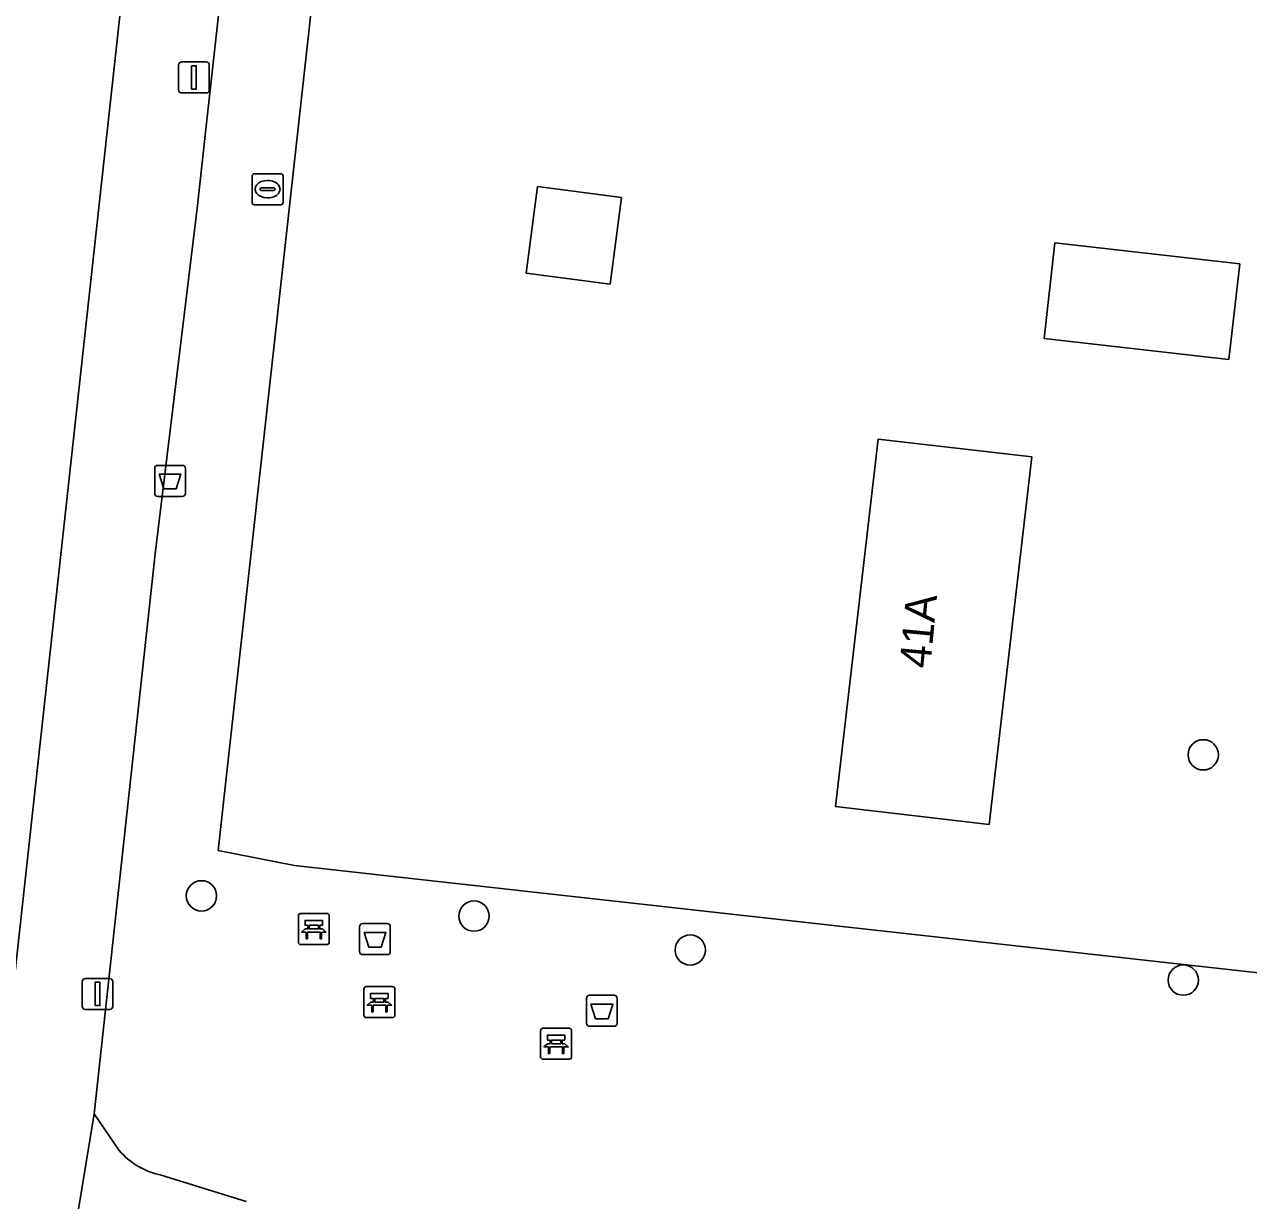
# Model space of a CAD drawing. Extents: x 162026 to 163502, y 387295 to 388169.
# Drawn here: x 162585.7 to 162625.19, y 388000.85 to 388038.77 of the extents above; entities that cross this region are included whole.
import ezdxf

# ---------------------------------------------------------------- set-up
doc = ezdxf.new("R2010")
doc.units = 0
for name, color, linetype in [('IMGEO_Afvalbak', 7, 'Continuous'), ('IMGEO_Bank', 7, 'Continuous'), ('IMGEO_Boom', 7, 'Continuous'), ('IMGEO_Erf', 7, 'Continuous'), ('IMGEO_Groenvoorziening', 7, 'Continuous'), ('IMGEO_Hek', 7, 'Continuous'), ('IMGEO_Kolk', 7, 'Continuous'), ('IMGEO_Lichtmast', 7, 'Continuous'), ('IMGEO_Pand', 7, 'Continuous'), ('IMGEO_Pand_nummerreeks', 7, 'Continuous'), ('IMGEO_Voetpad_halfverhard', 7, 'Continuous'), ('IMGEO_Voetpad_open', 7, 'Continuous')]:
    doc.layers.add(name, color=color, linetype=linetype)

msp = doc.modelspace()

# ---------------------------------------------------------------- linework, layer by layer
at = {"layer": 'IMGEO_Afvalbak'}
for p, q in [((162589.897, 388023.654), (162589.897, 388024.454)), ((162589.897, 388024.454), (162589.897, 388023.654)), ((162589.997, 388024.554), (162590.787, 388024.554)), ((162590.787, 388024.554), (162589.997, 388024.554)), ((162590.887, 388024.454), (162590.887, 388023.654)), ((162590.887, 388023.654), (162590.887, 388024.454)), ((162590.787, 388023.554), (162589.997, 388023.554)), ((162589.997, 388023.554), (162590.787, 388023.554)), ((162596.51, 388008.875), (162596.51, 388009.675)), ((162596.51, 388009.675), (162596.51, 388008.875)), ((162596.61, 388009.775), (162597.4, 388009.775)), ((162597.4, 388009.775), (162596.61, 388009.775)), ((162597.5, 388009.675), (162597.5, 388008.875)), ((162597.5, 388008.875), (162597.5, 388009.675)), ((162597.4, 388008.775), (162596.61, 388008.775)), ((162596.61, 388008.775), (162597.4, 388008.775)), ((162603.928, 388007.466), (162604.718, 388007.466)), ((162604.718, 388007.466), (162603.928, 388007.466)), ((162603.828, 388006.566), (162603.828, 388007.366)), ((162603.828, 388007.366), (162603.828, 388006.566)), ((162604.818, 388007.366), (162604.818, 388006.566)), ((162604.818, 388006.566), (162604.818, 388007.366)), ((162604.718, 388006.466), (162603.928, 388006.466)), ((162603.928, 388006.466), (162604.718, 388006.466))]:
    msp.add_line(p, q, dxfattribs=at)
for points in [[(162590.04, 388024.268), (162590.744, 388024.268), (162590.595, 388023.798), (162590.189, 388023.798), (162590.04, 388024.268)], [(162596.653, 388009.489), (162597.357, 388009.489), (162597.208, 388009.019), (162596.802, 388009.019), (162596.653, 388009.489)], [(162603.971, 388007.18), (162604.675, 388007.18), (162604.526, 388006.71), (162604.12, 388006.71), (162603.971, 388007.18)]]:
    msp.add_lwpolyline(points, dxfattribs=at)
for centre, start, end in [((162589.997, 388024.454), 90, 180), ((162589.997, 388024.454), 90, 180), ((162590.787, 388024.454), 0, 90), ((162590.787, 388024.454), 360, 90), ((162589.997, 388023.654), 180, 270), ((162589.997, 388023.654), 180, 270), ((162590.787, 388023.654), 270, 0), ((162590.787, 388023.654), 270, 0), ((162596.61, 388009.675), 90, 180), ((162596.61, 388009.675), 90, 180), ((162597.4, 388009.675), 0, 90), ((162597.4, 388009.675), 360, 90), ((162596.61, 388008.875), 180, 270), ((162596.61, 388008.875), 180, 270), ((162597.4, 388008.875), 270, 0), ((162597.4, 388008.875), 270, 0), ((162603.928, 388007.366), 90, 180), ((162603.928, 388007.366), 90, 180), ((162604.718, 388007.366), 0, 90), ((162604.718, 388007.366), 360, 90), ((162603.928, 388006.566), 180, 270), ((162603.928, 388006.566), 180, 270), ((162604.718, 388006.566), 270, 0), ((162604.718, 388006.566), 270, 0)]:
    msp.add_arc(centre, 0.1, start, end, dxfattribs=at)
at = {"layer": 'IMGEO_Bank'}
for p, q in [((162594.532, 388009.178), (162594.532, 388010.019)), ((162594.532, 388010.019), (162594.532, 388009.178)), ((162594.607, 388010.103), (162595.448, 388010.103)), ((162595.448, 388010.103), (162594.607, 388010.103)), ((162595.532, 388010.028), (162595.532, 388009.187)), ((162595.532, 388009.187), (162595.532, 388010.028)), ((162595.229, 388009.501), (162594.836, 388009.501)), ((162594.841, 388009.609), (162594.841, 388009.715)), ((162594.885, 388009.715), (162594.885, 388009.609)), ((162595.173, 388009.721), (162594.891, 388009.721)), ((162594.891, 388009.603), (162595.173, 388009.603)), ((162595.179, 388009.609), (162595.179, 388009.715)), ((162595.223, 388009.715), (162595.223, 388009.609)), ((162595.457, 388009.103), (162594.616, 388009.103)), ((162594.616, 388009.103), (162595.457, 388009.103)), ((162596.648, 388006.819), (162596.648, 388007.66)), ((162596.648, 388007.66), (162596.648, 388006.819)), ((162596.723, 388007.744), (162597.564, 388007.744)), ((162597.564, 388007.744), (162596.723, 388007.744)), ((162597.648, 388007.669), (162597.648, 388006.828)), ((162597.648, 388006.828), (162597.648, 388007.669)), ((162597.345, 388007.142), (162596.952, 388007.142)), ((162596.957, 388007.25), (162596.957, 388007.356)), ((162597.001, 388007.356), (162597.001, 388007.25)), ((162597.289, 388007.362), (162597.007, 388007.362)), ((162597.007, 388007.244), (162597.289, 388007.244)), ((162597.295, 388007.25), (162597.295, 388007.356)), ((162597.339, 388007.356), (162597.339, 388007.25)), ((162597.573, 388006.744), (162596.732, 388006.744)), ((162596.732, 388006.744), (162597.573, 388006.744)), ((162602.349, 388005.478), (162602.349, 388006.319)), ((162602.349, 388006.319), (162602.349, 388005.478)), ((162602.424, 388006.403), (162603.265, 388006.403)), ((162603.265, 388006.403), (162602.424, 388006.403)), ((162603.349, 388006.328), (162603.349, 388005.487)), ((162603.349, 388005.487), (162603.349, 388006.328)), ((162602.658, 388005.909), (162602.658, 388006.015)), ((162602.702, 388006.015), (162602.702, 388005.909)), ((162602.99, 388006.021), (162602.708, 388006.021)), ((162602.708, 388005.903), (162602.99, 388005.903)), ((162602.996, 388005.909), (162602.996, 388006.015)), ((162603.04, 388006.015), (162603.04, 388005.909)), ((162603.046, 388005.801), (162602.653, 388005.801)), ((162603.274, 388005.403), (162602.433, 388005.403)), ((162602.433, 388005.403), (162603.274, 388005.403))]:
    msp.add_line(p, q, dxfattribs=at)
for points in [[(162594.835, 388009.721), (162594.749, 388009.721), (162594.749, 388009.882), (162595.312, 388009.882), (162595.312, 388009.721), (162595.229, 388009.721)], [(162594.779, 388009.501), (162594.637, 388009.501), (162594.749, 388009.603), (162594.835, 388009.603)], [(162594.829, 388009.494), (162594.829, 388009.287), (162594.786, 388009.287), (162594.786, 388009.494)], [(162595.229, 388009.603), (162595.312, 388009.603), (162595.424, 388009.501), (162595.285, 388009.501)], [(162595.279, 388009.494), (162595.279, 388009.287), (162595.235, 388009.287), (162595.235, 388009.494)], [(162596.951, 388007.362), (162596.865, 388007.362), (162596.865, 388007.523), (162597.428, 388007.523), (162597.428, 388007.362), (162597.345, 388007.362)], [(162596.895, 388007.142), (162596.753, 388007.142), (162596.865, 388007.244), (162596.951, 388007.244)], [(162596.945, 388007.135), (162596.945, 388006.928), (162596.902, 388006.928), (162596.902, 388007.135)], [(162597.345, 388007.244), (162597.428, 388007.244), (162597.54, 388007.142), (162597.401, 388007.142)], [(162597.395, 388007.135), (162597.395, 388006.928), (162597.351, 388006.928), (162597.351, 388007.135)], [(162602.596, 388005.801), (162602.454, 388005.801), (162602.566, 388005.903), (162602.652, 388005.903)], [(162602.652, 388006.021), (162602.566, 388006.021), (162602.566, 388006.182), (162603.129, 388006.182), (162603.129, 388006.021), (162603.046, 388006.021)], [(162603.046, 388005.903), (162603.129, 388005.903), (162603.241, 388005.801), (162603.102, 388005.801)], [(162602.646, 388005.794), (162602.646, 388005.587), (162602.603, 388005.587), (162602.603, 388005.794)], [(162603.096, 388005.794), (162603.096, 388005.587), (162603.052, 388005.587), (162603.052, 388005.794)]]:
    msp.add_lwpolyline(points, dxfattribs=at)
for centre, radius, start, end in [((162594.61, 388010.025), 0.0779, 92.4484, 184.2845), ((162594.61, 388010.025), 0.0779, 92.4484, 184.2845), ((162595.454, 388010.025), 0.0779, 2.4484, 94.2845), ((162595.454, 388010.025), 0.0779, 2.4484, 94.2845), ((162594.779, 388009.494), 0.00671, 2.8957, 87.1043), ((162594.836, 388009.494), 0.00671, 92.8957, 177.1043), ((162594.834, 388009.714), 0.00671, 2.8957, 87.1043), ((162594.834, 388009.61), 0.00671, 272.8957, 357.1043), ((162594.891, 388009.714), 0.00671, 92.8957, 177.1043), ((162594.891, 388009.61), 0.00671, 182.8957, 267.1043), ((162595.173, 388009.714), 0.00671, 2.8957, 87.1043), ((162595.173, 388009.61), 0.00671, 272.8957, 357.1043), ((162595.23, 388009.714), 0.00671, 92.8957, 177.1043), ((162595.23, 388009.61), 0.00671, 182.8957, 267.1043), ((162595.228, 388009.494), 0.00671, 2.8957, 87.1043), ((162595.285, 388009.494), 0.00671, 92.8957, 177.1043), ((162594.61, 388009.181), 0.0779, 182.4484, 274.2845), ((162594.61, 388009.181), 0.0779, 182.4484, 274.2845), ((162595.454, 388009.181), 0.0779, 272.4484, 4.2845), ((162595.454, 388009.181), 0.0779, 272.4484, 4.2845), ((162596.726, 388007.666), 0.0779, 92.4484, 184.2845), ((162596.726, 388007.666), 0.0779, 92.4484, 184.2845), ((162597.57, 388007.666), 0.0779, 2.4484, 94.2845), ((162597.57, 388007.666), 0.0779, 2.4484, 94.2845), ((162596.895, 388007.135), 0.00671, 2.8957, 87.1043), ((162596.952, 388007.135), 0.00671, 92.8957, 177.1043), ((162596.95, 388007.355), 0.00671, 2.8957, 87.1043), ((162596.95, 388007.251), 0.00671, 272.8957, 357.1043), ((162597.007, 388007.355), 0.00671, 92.8957, 177.1043), ((162597.007, 388007.251), 0.00671, 182.8957, 267.1043), ((162597.289, 388007.355), 0.00671, 2.8957, 87.1043), ((162597.289, 388007.251), 0.00671, 272.8957, 357.1043), ((162597.346, 388007.355), 0.00671, 92.8957, 177.1043), ((162597.346, 388007.251), 0.00671, 182.8957, 267.1043), ((162597.344, 388007.135), 0.00671, 2.8957, 87.1043), ((162597.401, 388007.135), 0.00671, 92.8957, 177.1043), ((162596.726, 388006.822), 0.0779, 182.4484, 274.2845), ((162596.726, 388006.822), 0.0779, 182.4484, 274.2845), ((162597.57, 388006.822), 0.0779, 272.4484, 4.2845), ((162597.57, 388006.822), 0.0779, 272.4484, 4.2845), ((162602.427, 388006.325), 0.0779, 92.4484, 184.2845), ((162602.427, 388006.325), 0.0779, 92.4484, 184.2845), ((162603.271, 388006.325), 0.0779, 2.4484, 94.2845), ((162603.271, 388006.325), 0.0779, 2.4484, 94.2845), ((162602.651, 388006.014), 0.00671, 2.8957, 87.1043), ((162602.651, 388005.91), 0.00671, 272.8957, 357.1043), ((162602.708, 388006.014), 0.00671, 92.8957, 177.1043), ((162602.708, 388005.91), 0.00671, 182.8957, 267.1043), ((162602.99, 388006.014), 0.00671, 2.8957, 87.1043), ((162602.99, 388005.91), 0.00671, 272.8957, 357.1043), ((162603.047, 388006.014), 0.00671, 92.8957, 177.1043), ((162603.047, 388005.91), 0.00671, 182.8957, 267.1043), ((162602.427, 388005.481), 0.0779, 182.4484, 274.2845), ((162602.427, 388005.481), 0.0779, 182.4484, 274.2845), ((162602.596, 388005.794), 0.00671, 2.8957, 87.1043), ((162602.653, 388005.794), 0.00671, 92.8957, 177.1043), ((162603.045, 388005.794), 0.00671, 2.8957, 87.1043), ((162603.102, 388005.794), 0.00671, 92.8957, 177.1043), ((162603.271, 388005.481), 0.0779, 272.4484, 4.2845), ((162603.271, 388005.481), 0.0779, 272.4484, 4.2845)]:
    msp.add_arc(centre, radius, start, end, dxfattribs=at)
at = {"layer": 'IMGEO_Boom'}
for centre in [(162623.727, 388015.219), (162591.407, 388010.672), (162600.199, 388010.018), (162607.177, 388008.925), (162623.083, 388007.954)]:
    msp.add_circle(centre, 0.489, dxfattribs=at)
at = {"layer": 'IMGEO_Erf'}
for points in [[(162636.348, 388077.364), (162599.624, 388081.459), (162591.949, 388012.13), (162594.403, 388011.655), (162628.602, 388007.843)], [(162589.357, 388044.357), (162573.328, 388046.105), (162555.941, 388048), (162551.947, 388013.501), (162551.619, 388010.384), (162576.646, 388007.544), (162585.216, 388006.571)], [(162601.883, 388030.754), (162602.251, 388033.546), (162604.957, 388033.19), (162604.589, 388030.397)], [(162624.903, 388031.052), (162624.553, 388027.968), (162618.591, 388028.645), (162618.941, 388031.729)], [(162618.198, 388024.827), (162616.819, 388012.974), (162611.865, 388013.55), (162613.244, 388025.403)]]:
    msp.add_lwpolyline(points, close=True, dxfattribs=at)
at = {"layer": 'IMGEO_Groenvoorziening'}
for points in [[(162629.084, 388007.789), (162628.602, 388007.843), (162594.403, 388011.655), (162591.949, 388012.13), (162599.624, 388081.459), (162636.348, 388077.364), (162636.998, 388077.292), (162639.352, 388098.216), (162613.743, 388101.173), (162601.985, 388102.531)], [(162598.582, 388099.878), (162596.054, 388076.035), (162595.948, 388075.074), (162595.698, 388072.819), (162595.587, 388071.817), (162593.979, 388057.305), (162593.868, 388056.304), (162591.562, 388035.497), (162591.278, 388032.93), (162589.912, 388021.7), (162587.949, 388003.644), (162588.755, 388002.46)], [(162590.077, 388001.671), (162592.848, 388000.81)]]:
    msp.add_lwpolyline(points, dxfattribs=at)
msp.add_arc((162590.611, 388004.068), 2.456, 220.9064, 257.4341, dxfattribs=at)
at = {"layer": 'IMGEO_Hek'}
msp.add_lwpolyline([(162628.602, 388007.843), (162594.403, 388011.655), (162591.949, 388012.13), (162599.624, 388081.459), (162636.348, 388077.364), (162628.602, 388007.843)], dxfattribs=at)
at = {"layer": 'IMGEO_Kolk'}
for p, q in [((162593.039, 388033.034), (162593.039, 388033.886)), ((162593.114, 388033.96), (162593.966, 388033.96)), ((162594.04, 388033.886), (162594.04, 388033.034)), ((162593.341, 388033.503), (162593.739, 388033.503)), ((162593.527, 388033.74), (162593.552, 388033.74)), ((162593.298, 388033.454), (162593.298, 388033.466)), ((162593.736, 388033.417), (162593.338, 388033.417)), ((162593.55, 388033.18), (162593.525, 388033.18)), ((162593.782, 388033.466), (162593.782, 388033.454)), ((162593.966, 388032.96), (162593.114, 388032.96))]:
    msp.add_line(p, q, dxfattribs=at)
for points in [[(162593.039, 388033.034), (162593.039, 388033.886)], [(162593.114, 388033.96), (162593.966, 388033.96)], [(162594.04, 388033.886), (162594.04, 388033.034)], [(162593.966, 388032.96), (162593.114, 388032.96)]]:
    msp.add_lwpolyline(points, dxfattribs=at)
for centre, radius, start, end in [((162593.116, 388033.884), 0.0765, 91.552, 178.448), ((162593.116, 388033.884), 0.0765, 91.552, 178.448), ((162593.964, 388033.884), 0.0765, 1.552, 88.448), ((162593.964, 388033.884), 0.0765, 1.552, 88.448), ((162593.338, 388033.463), 0.0403, 85.8775, 175.7526), ((162593.743, 388033.465), 0.0386, 1.7309, 96.639), ((162593.335, 388033.453), 0.0366, 178.938, 274.7102), ((162593.739, 388033.46), 0.043, 264.8664, 352.4533), ((162593.116, 388033.036), 0.0765, 181.552, 268.448), ((162593.116, 388033.036), 0.0765, 181.552, 268.448), ((162593.964, 388033.036), 0.0765, 271.552, 358.448), ((162593.964, 388033.036), 0.0765, 271.552, 358.448)]:
    msp.add_arc(centre, radius, start, end, dxfattribs=at)
for centre, major_axis, ratio, start_param, end_param in [((162593.526, 388033.46), (-0.387, 0.002), 0.722429, 4.712389, 7.853982), ((162593.551, 388033.46), (-0.39, 0.002), 0.717154, 1.570796, 4.712389)]:
    msp.add_ellipse(centre, major_axis=major_axis, ratio=ratio, start_param=start_param, end_param=end_param, dxfattribs=at)
at = {"layer": 'IMGEO_Lichtmast'}
for p, q in [((162590.67, 388036.663), (162590.67, 388037.463)), ((162590.67, 388037.463), (162590.67, 388036.663)), ((162590.77, 388037.563), (162591.56, 388037.563)), ((162591.56, 388037.563), (162590.77, 388037.563)), ((162591.66, 388037.463), (162591.66, 388036.663)), ((162591.66, 388036.663), (162591.66, 388037.463)), ((162591.56, 388036.563), (162590.77, 388036.563)), ((162590.77, 388036.563), (162591.56, 388036.563)), ((162587.559, 388007.108), (162587.559, 388007.908)), ((162587.559, 388007.908), (162587.559, 388007.108)), ((162587.659, 388008.008), (162588.449, 388008.008)), ((162588.449, 388008.008), (162587.659, 388008.008)), ((162588.549, 388007.908), (162588.549, 388007.108)), ((162588.549, 388007.108), (162588.549, 388007.908)), ((162588.449, 388007.008), (162587.659, 388007.008)), ((162587.659, 388007.008), (162588.449, 388007.008))]:
    msp.add_line(p, q, dxfattribs=at)
for points in [[(162591.09, 388037.438), (162591.24, 388037.438), (162591.24, 388036.688), (162591.09, 388036.688), (162591.09, 388037.438)], [(162587.979, 388007.883), (162588.129, 388007.883), (162588.129, 388007.133), (162587.979, 388007.133), (162587.979, 388007.883)]]:
    msp.add_lwpolyline(points, dxfattribs=at)
for centre, start, end in [((162590.77, 388037.463), 90, 180), ((162590.77, 388037.463), 90, 180), ((162591.56, 388037.463), 0, 90), ((162591.56, 388037.463), 360, 90), ((162590.77, 388036.663), 180, 270), ((162590.77, 388036.663), 180, 270), ((162591.56, 388036.663), 270, 0), ((162591.56, 388036.663), 270, 0), ((162587.659, 388007.908), 90, 180), ((162587.659, 388007.908), 90, 180), ((162588.449, 388007.908), 0, 90), ((162588.449, 388007.908), 360, 90), ((162587.659, 388007.108), 180, 270), ((162587.659, 388007.108), 180, 270), ((162588.449, 388007.108), 270, 0), ((162588.449, 388007.108), 270, 0)]:
    msp.add_arc(centre, 0.1, start, end, dxfattribs=at)
at = {"layer": 'IMGEO_Pand'}
for points in [[(162601.883, 388030.754), (162604.589, 388030.397), (162604.957, 388033.19), (162602.251, 388033.546)], [(162624.903, 388031.052), (162618.941, 388031.729), (162618.591, 388028.645), (162624.553, 388027.968)], [(162618.198, 388024.827), (162613.244, 388025.403), (162611.865, 388013.55), (162616.819, 388012.974)]]:
    msp.add_lwpolyline(points, close=True, dxfattribs=at)
at = {"layer": 'IMGEO_Voetpad_halfverhard'}
for points in [[(162588.755, 388002.46), (162587.949, 388003.644), (162586.878, 387997.173)], [(162592.848, 388000.81), (162590.077, 388001.671)]]:
    msp.add_lwpolyline(points, dxfattribs=at)
msp.add_arc((162590.611, 388004.068), 2.456, 220.9064, 257.4341, dxfattribs=at)
at = {"layer": 'IMGEO_Voetpad_open'}
for points in [[(162595.642, 388100.785), (162594.837, 388093.4), (162594.744, 388092.548), (162594.566, 388090.916), (162590.756, 388057.127), (162590.692, 388056.547), (162589.357, 388044.357), (162585.216, 388006.571), (162584.951, 388004.16)], [(162580.287, 387970.089), (162586.878, 387997.173), (162587.949, 388003.644), (162589.912, 388021.7), (162591.278, 388032.93), (162591.562, 388035.497), (162593.868, 388056.304)]]:
    msp.add_lwpolyline(points, dxfattribs=at)

# ---------------------------------------------------------------- texts
at = {"layer": 'IMGEO_Pand_nummerreeks'}
msp.add_text('41A', height=1, rotation=84.6233, dxfattribs=at).set_placement((162614.918, 388017.984))

doc.saveas('drawing.dxf')
